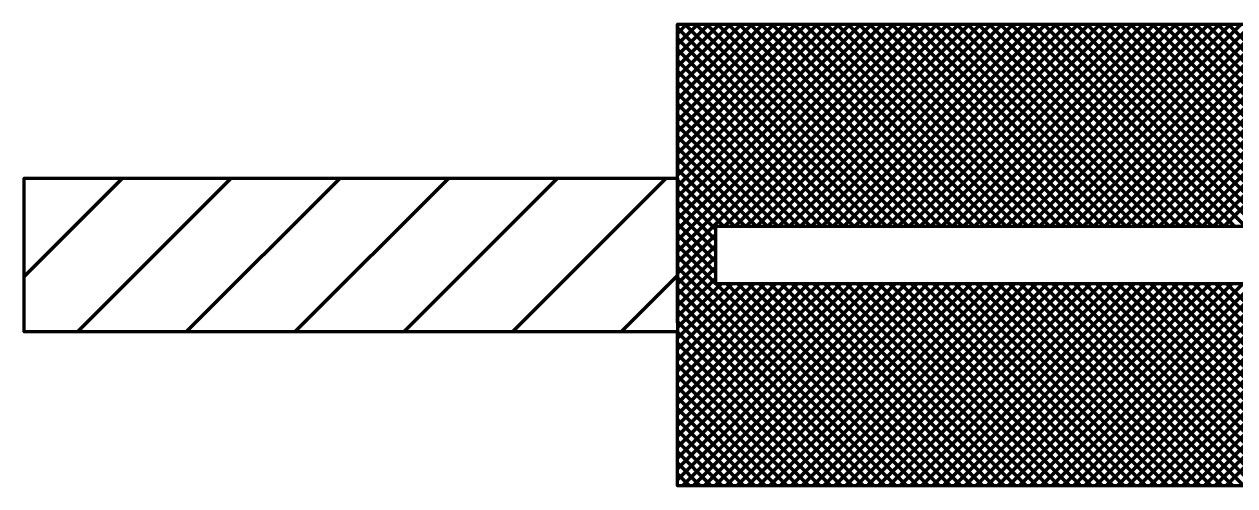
# Model space of a CAD drawing. Extents: x -32 to 824, y -6 to 538.
# Drawn here: x 91.03 to 109.93, y 456.12 to 463.32 of the extents above; entities that cross this region are included whole.
import ezdxf

# ---------------------------------------------------------------- set-up
doc = ezdxf.new("R2010")
doc.units = 0
doc.header["$LTSCALE"] = 1.1
doc.layers.add('1', color=7, linetype='Continuous', lineweight=53)

msp = doc.modelspace()

# ---------------------------------------------------------------- linework, layer by layer
at = {"layer": '1'}
for p, q in [((101.23, 463.321), (101.23, 461.056)), ((101.23, 463.172), (101.379, 463.321)), ((101.23, 463.003), (101.549, 463.321)), ((101.23, 462.833), (101.719, 463.321)), ((101.23, 462.663), (101.889, 463.321)), ((101.23, 462.494), (102.058, 463.321)), ((101.23, 462.324), (102.228, 463.321)), ((101.23, 462.154), (102.398, 463.321)), ((101.23, 461.984), (102.567, 463.321)), ((101.23, 461.815), (102.737, 463.321)), ((101.23, 461.645), (102.907, 463.321)), ((101.23, 461.475), (103.077, 463.321)), ((101.23, 461.305), (103.246, 463.321)), ((101.23, 461.136), (103.416, 463.321)), ((101.23, 460.966), (103.586, 463.321)), ((101.23, 460.796), (103.755, 463.321)), ((101.23, 460.627), (103.925, 463.321)), ((101.23, 460.457), (104.095, 463.321)), ((101.23, 460.287), (104.264, 463.321)), ((101.23, 460.118), (104.434, 463.321)), ((101.23, 459.948), (104.604, 463.321)), ((101.23, 459.778), (104.773, 463.321)), ((101.23, 459.609), (104.943, 463.321)), ((104.495, 460.171), (101.345, 463.321)), ((104.665, 460.171), (101.515, 463.321)), ((104.835, 460.171), (101.685, 463.321)), ((105.004, 460.171), (101.854, 463.321)), ((101.963, 460.171), (105.113, 463.321)), ((105.174, 460.171), (102.024, 463.321)), ((102.133, 460.171), (105.283, 463.321)), ((105.344, 460.171), (102.194, 463.321)), ((102.302, 460.171), (105.452, 463.321)), ((105.514, 460.171), (102.364, 463.321)), ((102.472, 460.171), (105.622, 463.321)), ((105.683, 460.171), (102.533, 463.321)), ((102.642, 460.171), (105.792, 463.321)), ((105.853, 460.171), (102.703, 463.321)), ((102.812, 460.171), (105.962, 463.321)), ((106.023, 460.171), (102.873, 463.321)), ((102.981, 460.171), (106.131, 463.321)), ((106.192, 460.171), (103.042, 463.321)), ((103.151, 460.171), (106.301, 463.321)), ((106.362, 460.171), (103.212, 463.321)), ((103.321, 460.171), (106.471, 463.321)), ((106.532, 460.171), (103.382, 463.321)), ((103.49, 460.171), (106.64, 463.321)), ((106.702, 460.171), (103.552, 463.321)), ((103.66, 460.171), (106.81, 463.321)), ((106.871, 460.171), (103.721, 463.321)), ((103.83, 460.171), (106.98, 463.321)), ((107.041, 460.171), (103.891, 463.321)), ((103.999, 460.171), (107.149, 463.321)), ((107.211, 460.171), (104.061, 463.321)), ((104.169, 460.171), (107.319, 463.321)), ((107.38, 460.171), (104.23, 463.321)), ((104.339, 460.171), (107.489, 463.321)), ((107.55, 460.171), (104.4, 463.321)), ((104.508, 460.171), (107.659, 463.321)), ((107.72, 460.171), (104.57, 463.321)), ((104.678, 460.171), (107.828, 463.321)), ((107.889, 460.171), (104.739, 463.321)), ((104.848, 460.171), (107.998, 463.321)), ((108.059, 460.171), (104.909, 463.321)), ((105.018, 460.171), (108.168, 463.321)), ((108.229, 460.171), (105.079, 463.321)), ((105.187, 460.171), (108.337, 463.321)), ((108.398, 460.171), (105.249, 463.321)), ((105.357, 460.171), (108.507, 463.321)), ((108.568, 460.171), (105.418, 463.321)), ((105.527, 460.171), (108.677, 463.321)), ((108.738, 460.171), (105.588, 463.321)), ((105.697, 460.171), (108.847, 463.321)), ((108.908, 460.171), (105.758, 463.321)), ((105.866, 460.171), (109.016, 463.321)), ((109.077, 460.171), (105.927, 463.321)), ((106.036, 460.171), (109.186, 463.321)), ((109.247, 460.171), (106.097, 463.321)), ((106.206, 460.171), (109.356, 463.321)), ((109.417, 460.171), (106.267, 463.321)), ((106.375, 460.171), (109.525, 463.321)), ((109.586, 460.171), (106.436, 463.321)), ((106.545, 460.171), (109.695, 463.321)), ((109.756, 460.171), (106.606, 463.321)), ((106.715, 460.171), (109.865, 463.321)), ((109.926, 460.171), (106.776, 463.321)), ((106.884, 460.171), (110.034, 463.321)), ((110.096, 460.171), (106.946, 463.321)), ((107.054, 460.171), (110.204, 463.321)), ((110.265, 460.171), (107.115, 463.321)), ((107.224, 460.171), (110.374, 463.321)), ((110.435, 460.171), (107.285, 463.321)), ((107.394, 460.171), (110.544, 463.321)), ((110.605, 460.171), (107.455, 463.321)), ((107.563, 460.171), (110.713, 463.321)), ((110.774, 460.171), (107.624, 463.321)), ((107.733, 460.171), (110.883, 463.321)), ((110.944, 460.171), (107.794, 463.321)), ((107.903, 460.171), (111.053, 463.321)), ((111.114, 460.171), (107.964, 463.321)), ((108.072, 460.171), (111.222, 463.321)), ((111.284, 460.171), (108.134, 463.321)), ((108.242, 460.171), (111.392, 463.321)), ((111.453, 460.171), (108.303, 463.321)), ((108.412, 460.171), (111.562, 463.321)), ((111.623, 460.171), (108.473, 463.321)), ((108.581, 460.171), (111.731, 463.321)), ((111.793, 460.171), (108.643, 463.321)), ((108.751, 460.171), (111.901, 463.321)), ((111.962, 460.171), (108.812, 463.321)), ((108.921, 460.171), (112.071, 463.321)), ((112.132, 460.171), (108.982, 463.321)), ((109.091, 460.171), (112.241, 463.321)), ((112.302, 460.171), (109.152, 463.321)), ((109.26, 460.171), (112.41, 463.321)), ((112.471, 460.171), (109.321, 463.321)), ((109.43, 460.171), (112.58, 463.321)), ((112.641, 460.171), (109.491, 463.321)), ((109.6, 460.171), (112.75, 463.321)), ((112.811, 460.171), (109.661, 463.321)), ((109.769, 460.171), (112.919, 463.321)), ((112.981, 460.171), (109.831, 463.321)), ((104.326, 460.171), (101.23, 463.267)), ((104.156, 460.171), (101.23, 463.097)), ((103.986, 460.171), (101.23, 462.927)), ((103.817, 460.171), (101.23, 462.757)), ((103.647, 460.171), (101.23, 462.588)), ((103.477, 460.171), (101.23, 462.418)), ((103.307, 460.171), (101.23, 462.248)), ((103.138, 460.171), (101.23, 462.079)), ((102.968, 460.171), (101.23, 461.909)), ((102.798, 460.171), (101.23, 461.739)), ((102.629, 460.171), (101.23, 461.569)), ((102.459, 460.171), (101.23, 461.4)), ((102.289, 460.171), (101.23, 461.23)), ((102.119, 460.171), (101.23, 461.06)), ((91.03, 459.385), (92.566, 460.921)), ((91.863, 458.521), (94.263, 460.921)), ((93.561, 458.521), (95.961, 460.921)), ((95.258, 458.521), (97.658, 460.921)), ((96.955, 458.521), (99.355, 460.921)), ((98.652, 458.521), (101.052, 460.921)), ((101.23, 458.663), (101.23, 460.921)), ((101.95, 460.171), (101.23, 460.891)), ((101.83, 460.121), (101.23, 460.721)), ((101.83, 459.951), (101.23, 460.551)), ((101.83, 459.781), (101.23, 460.382)), ((101.83, 459.612), (101.23, 460.212)), ((101.83, 459.442), (101.23, 460.042)), ((101.23, 459.439), (101.83, 460.039)), ((101.83, 459.272), (101.23, 459.872)), ((101.23, 459.269), (101.83, 459.869)), ((104.812, 456.121), (101.23, 459.703)), ((101.23, 459.099), (101.83, 459.699)), ((104.642, 456.121), (101.23, 459.533)), ((101.23, 458.93), (101.83, 459.53)), ((100.349, 458.521), (101.23, 459.403)), ((104.472, 456.121), (101.23, 459.363)), ((101.23, 458.76), (101.83, 459.36)), ((101.23, 458.59), (101.912, 459.271)), ((101.23, 458.421), (102.081, 459.271)), ((101.23, 458.251), (102.251, 459.271)), ((101.23, 458.081), (102.421, 459.271)), ((101.23, 457.911), (102.59, 459.271)), ((101.23, 457.742), (102.76, 459.271)), ((101.23, 457.572), (102.93, 459.271)), ((101.23, 457.402), (103.099, 459.271)), ((101.23, 457.233), (103.269, 459.271)), ((101.23, 457.063), (103.439, 459.271)), ((101.23, 456.893), (103.609, 459.271)), ((101.23, 456.724), (103.778, 459.271)), ((101.23, 456.554), (103.948, 459.271)), ((101.23, 456.384), (104.118, 459.271)), ((101.23, 456.214), (104.287, 459.271)), ((104.303, 456.121), (101.23, 459.194)), ((101.307, 456.121), (104.457, 459.271)), ((101.477, 456.121), (104.627, 459.271)), ((101.647, 456.121), (104.797, 459.271)), ((101.816, 456.121), (104.966, 459.271)), ((104.982, 456.121), (101.832, 459.271)), ((101.986, 456.121), (105.136, 459.271)), ((105.151, 456.121), (102.001, 459.271)), ((102.156, 456.121), (105.306, 459.271)), ((105.321, 456.121), (102.171, 459.271)), ((102.325, 456.121), (105.475, 459.271)), ((105.491, 456.121), (102.341, 459.271)), ((102.495, 456.121), (105.645, 459.271)), ((105.66, 456.121), (102.51, 459.271)), ((102.665, 456.121), (105.815, 459.271)), ((105.83, 456.121), (102.68, 459.271)), ((102.834, 456.121), (105.984, 459.271)), ((106, 456.121), (102.85, 459.271)), ((103.004, 456.121), (106.154, 459.271)), ((106.169, 456.121), (103.019, 459.271)), ((103.174, 456.121), (106.324, 459.271)), ((106.339, 456.121), (103.189, 459.271)), ((103.344, 456.121), (106.494, 459.271)), ((106.509, 456.121), (103.359, 459.271)), ((103.513, 456.121), (106.663, 459.271)), ((106.678, 456.121), (103.529, 459.271)), ((103.683, 456.121), (106.833, 459.271)), ((106.848, 456.121), (103.698, 459.271)), ((103.853, 456.121), (107.003, 459.271)), ((107.018, 456.121), (103.868, 459.271)), ((104.022, 456.121), (107.172, 459.271)), ((107.188, 456.121), (104.038, 459.271)), ((104.192, 456.121), (107.342, 459.271)), ((107.357, 456.121), (104.207, 459.271)), ((104.362, 456.121), (107.512, 459.271)), ((107.527, 456.121), (104.377, 459.271)), ((104.531, 456.121), (107.681, 459.271)), ((107.697, 456.121), (104.547, 459.271)), ((104.701, 456.121), (107.851, 459.271)), ((107.867, 456.121), (104.717, 459.271)), ((104.871, 456.121), (108.021, 459.271)), ((108.036, 456.121), (104.886, 459.271)), ((105.041, 456.121), (108.191, 459.271)), ((108.206, 456.121), (105.056, 459.271)), ((105.21, 456.121), (108.36, 459.271)), ((108.376, 456.121), (105.226, 459.271)), ((105.38, 456.121), (108.53, 459.271)), ((108.545, 456.121), (105.395, 459.271)), ((105.55, 456.121), (108.7, 459.271)), ((108.715, 456.121), (105.565, 459.271)), ((105.719, 456.121), (108.869, 459.271)), ((108.885, 456.121), (105.735, 459.271)), ((105.889, 456.121), (109.039, 459.271)), ((109.054, 456.121), (105.904, 459.271)), ((106.059, 456.121), (109.209, 459.271)), ((109.224, 456.121), (106.074, 459.271)), ((106.229, 456.121), (109.379, 459.271)), ((109.394, 456.121), (106.244, 459.271)), ((106.398, 456.121), (109.548, 459.271)), ((109.564, 456.121), (106.413, 459.271)), ((106.568, 456.121), (109.718, 459.271)), ((109.733, 456.121), (106.583, 459.271)), ((106.738, 456.121), (109.888, 459.271)), ((109.903, 456.121), (106.753, 459.271)), ((106.907, 456.121), (110.057, 459.271)), ((110.073, 456.121), (106.923, 459.271)), ((107.077, 456.121), (110.227, 459.271)), ((110.242, 456.121), (107.092, 459.271)), ((107.247, 456.121), (110.397, 459.271)), ((110.412, 456.121), (107.262, 459.271)), ((107.416, 456.121), (110.566, 459.271)), ((110.582, 456.121), (107.432, 459.271)), ((107.586, 456.121), (110.736, 459.271)), ((110.752, 456.121), (107.602, 459.271)), ((107.756, 456.121), (110.906, 459.271)), ((110.921, 456.121), (107.771, 459.271)), ((107.926, 456.121), (111.076, 459.271)), ((111.091, 456.121), (107.941, 459.271)), ((108.095, 456.121), (111.245, 459.271)), ((111.261, 456.121), (108.111, 459.271)), ((108.265, 456.121), (111.415, 459.271)), ((111.43, 456.121), (108.28, 459.271)), ((108.435, 456.121), (111.585, 459.271)), ((111.6, 456.121), (108.45, 459.271)), ((108.604, 456.121), (111.754, 459.271)), ((111.77, 456.121), (108.62, 459.271)), ((108.774, 456.121), (111.924, 459.271)), ((111.939, 456.121), (108.789, 459.271)), ((108.944, 456.121), (112.094, 459.271)), ((112.109, 456.121), (108.959, 459.271)), ((109.114, 456.121), (112.264, 459.271)), ((112.279, 456.121), (109.129, 459.271)), ((109.283, 456.121), (112.433, 459.271)), ((112.449, 456.121), (109.299, 459.271)), ((109.453, 456.121), (112.603, 459.271)), ((112.618, 456.121), (109.468, 459.271)), ((109.623, 456.121), (112.773, 459.271)), ((112.788, 456.121), (109.638, 459.271)), ((109.792, 456.121), (112.942, 459.271)), ((112.958, 456.121), (109.808, 459.271)), ((104.133, 456.121), (101.23, 459.024)), ((103.963, 456.121), (101.23, 458.854)), ((103.794, 456.121), (101.23, 458.684)), ((103.624, 456.121), (101.23, 458.515)), ((101.23, 456.121), (101.23, 458.414)), ((103.454, 456.121), (101.23, 458.345)), ((103.284, 456.121), (101.23, 458.175)), ((103.115, 456.121), (101.23, 458.006)), ((102.945, 456.121), (101.23, 457.836)), ((102.775, 456.121), (101.23, 457.666)), ((102.606, 456.121), (101.23, 457.497)), ((102.436, 456.121), (101.23, 457.327)), ((102.266, 456.121), (101.23, 457.157)), ((102.097, 456.121), (101.23, 456.987)), ((101.927, 456.121), (101.23, 456.818)), ((101.757, 456.121), (101.23, 456.648)), ((101.587, 456.121), (101.23, 456.478)), ((101.418, 456.121), (101.23, 456.309)), ((101.248, 456.121), (101.23, 456.139))]:
    msp.add_line(p, q, dxfattribs=at)
for points in [[(101.23, 460.921), (101.23, 463.321), (116.23, 463.321), (125.83, 463.321), (128.83, 462.121), (134.83, 462.121), (136.63, 460.921), (136.63, 458.521), (134.83, 457.321), (128.83, 457.321), (125.83, 456.121), (116.23, 456.121), (101.23, 456.121), (101.23, 458.521)], [(91.03, 458.521), (91.03, 460.921), (101.23, 460.921), (101.23, 458.663)], [(101.23, 458.521), (91.03, 458.521), (91.03, 460.921), (101.23, 460.921)], [(101.23, 460.822), (101.23, 458.521), (91.03, 458.521)]]:
    msp.add_lwpolyline(points, dxfattribs=at)
msp.add_lwpolyline([(101.83, 459.271), (101.83, 460.171), (136.03, 460.171), (136.03, 459.271)], close=True, dxfattribs=at)

doc.saveas('drawing.dxf')
